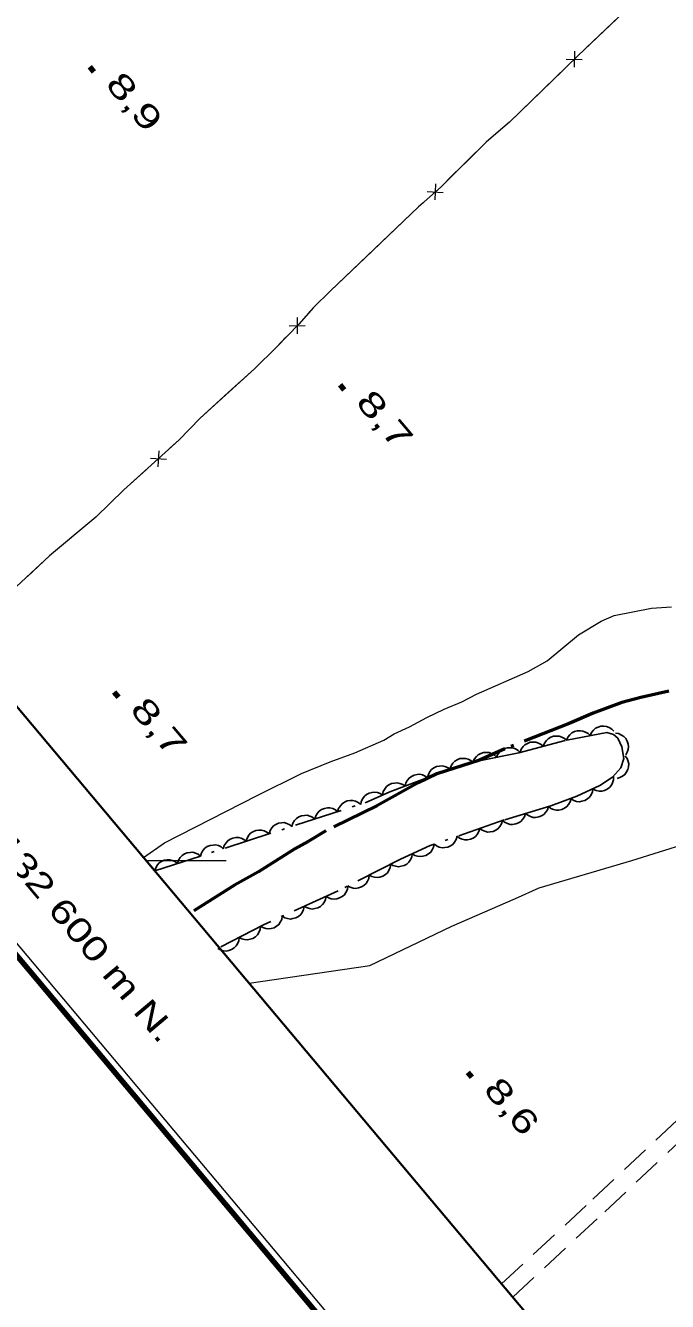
# Model space of a CAD drawing. Extents: x 386081 to 389416, y 5130568 to 5134082.
# Drawn here: x 386418.6 to 386498.7, y 5132545 to 5132704.2 of the extents above; entities that cross this region are included whole.
import ezdxf
from ezdxf.enums import TextEntityAlignment as Align

# ---------------------------------------------------------------- set-up
doc = ezdxf.new("R2010")
doc.units = 0
doc.header["$LTSCALE"] = 1.2
for name, pattern in [('DASH_DOUBLE_DOT', [9.2, 5, -1.2, 0.3, -1.2, 0.3, -1.2]), ('DOT_DASHED', [7.7, 5, -1.2, 0.3, -1.2]), ('MEDIUM_DASHED', [4.5, 3, -1.5])]:
    doc.linetypes.add(name, pattern=pattern)
for name, color, linetype, lineweight in [('19', 7, 'Continuous', 13), ('2', 7, 'Continuous', 13), ('3', 7, 'Continuous', 140), ('37', 7, 'Continuous', 13), ('4', 7, 'DASH_DOUBLE_DOT', 53), ('44', 7, 'Continuous', 25), ('60', 7, 'Continuous', 13), ('61', 7, 'Continuous', 13)]:
    doc.layers.add(name, color=color, linetype=linetype, lineweight=lineweight)

msp = doc.modelspace()

# ---------------------------------------------------------------- linework, layer by layer
at = {"layer": '19', "linetype": 'MEDIUM_DASHED'}
for points in [[(386477.97, 5132547.17), (386489.37, 5132557.73), (386505.9, 5132573.25), (386512.7, 5132579.21), (386518.18, 5132583.51), (386525.62, 5132588.84), (386528.6, 5132591.18), (386531.38, 5132593.08), (386537.75, 5132596.94), (386545.79, 5132600.98), (386553.83, 5132605.14), (386555.25, 5132605.69), (386556.42, 5132606.36), (386560.39, 5132609.31), (386562.28, 5132611.26), (386562.71, 5132611.55), (386565.1, 5132614.03), (386567.25, 5132616.58), (386570.84, 5132625.29), (386574.16, 5132634.05), (386576.1, 5132637.52), (386577.06, 5132639.61), (386578.24, 5132641.51), (386580.09, 5132644.09)], [(386479.36, 5132545.51), (386490.84, 5132556.16), (386507.34, 5132571.66), (386514.07, 5132577.55), (386519.47, 5132581.79), (386532.93, 5132591.51), (386537.31, 5132594.41), (386539.91, 5132595.88), (386555.48, 5132602.97), (386561.79, 5132606.4), (386564.58, 5132608.43), (386566.7, 5132610.52), (386569.74, 5132614.4), (386570.54, 5132615.81), (386571.04, 5132616.92), (386572.42, 5132620.86), (386574.49, 5132625.98), (386575.67, 5132629.25), (386577.17, 5132633.07), (386578.59, 5132636.21), (386579.77, 5132638.48)]]:
    msp.add_lwpolyline(points, dxfattribs=at)
at = {"layer": '2'}
for points in [[(386433.26, 5132600.4), (386435.89, 5132602.22), (386447.46, 5132608.15), (386452.98, 5132610.89), (386456.57, 5132612.35), (386459.67, 5132613.44), (386463.26, 5132615.02), (386464.56, 5132615.81), (386466.48, 5132616.72), (386468.65, 5132617.88), (386470.82, 5132618.91), (386472.99, 5132619.82), (386474.85, 5132620.8), (386481.29, 5132623.59), (386483.65, 5132624.93), (386487.56, 5132628.18), (386490.41, 5132629.88), (386492.03, 5132630.61), (386496.67, 5132631.51), (386499.2, 5132631.68)], [(386446.45, 5132584.7), (386461.54, 5132586.91), (386471.75, 5132591.84), (386479.71, 5132595.26), (386482.68, 5132596.62), (386494.24, 5132600.01), (386511.5, 5132605.44), (386515.61, 5132606.37), (386527.66, 5132608.76), (386529.38, 5132608.78), (386541.02, 5132608.51), (386542.74, 5132608.15), (386546.03, 5132607.76), (386548.14, 5132607.88), (386553.72, 5132608.53), (386560.02, 5132609.03)]]:
    msp.add_lwpolyline(points, dxfattribs=at)
at = {"layer": '3'}
for p, q in [((386426.57, 5132699.07), (386427.08, 5132698.46)), ((386457.81, 5132659.38), (386458.32, 5132658.77)), ((386429.63, 5132621.02), (386430.14, 5132620.41)), ((386473.76, 5132573.57), (386474.27, 5132572.96))]:
    msp.add_line(p, q, dxfattribs=at)
at = {"layer": '37'}
for p, q in [((386495.72, 5132708.32), (386488.48, 5132701.42)), ((386487.06, 5132701.03), (386487.03, 5132699.03)), ((386486.04, 5132700.05), (386488.04, 5132700.02)), ((386469.74, 5132684.47), (386469.63, 5132682.47)), ((386468.68, 5132683.52), (386470.68, 5132683.41)), ((386451.45, 5132666.76), (386453.45, 5132666.79)), ((386452.44, 5132667.78), (386452.47, 5132665.77)), ((386435.19, 5132651.17), (386435.08, 5132649.17)), ((386434.13, 5132650.23), (386436.13, 5132650.12))]:
    msp.add_line(p, q, dxfattribs=at)
for points in [[(386530.24, 5132741.62), (386525.88, 5132737.21), (386516.79, 5132727.77), (386509.34, 5132721.28), (386507.23, 5132719.57), (386501.95, 5132714.49), (386498.91, 5132711.36), (386487.48, 5132700.46), (386478.97, 5132692.2), (386476.06, 5132689.69), (386470.41, 5132684.12), (386467.61, 5132681.61), (386456.62, 5132671.14), (386454.51, 5132669.06), (386452.65, 5132666.98), (386449.86, 5132664.1), (386447.12, 5132661.41), (386440.36, 5132655.23), (386437.69, 5132652.47), (386430.81, 5132646.29), (386427.33, 5132642.87), (386421.56, 5132638.04), (386410.36, 5132627.67)], [(386485.61, 5132698.64), (386478.97, 5132692.2), (386478.4, 5132691.71)], [(386478.4, 5132691.71), (386476.06, 5132689.69), (386471.14, 5132684.84)], [(386468.19, 5132682.13), (386467.61, 5132681.61), (386460.94, 5132675.25)], [(386460.94, 5132675.25), (386456.62, 5132671.14), (386454.51, 5132669.06), (386453.79, 5132668.26)], [(386451.06, 5132665.34), (386449.86, 5132664.1), (386447.12, 5132661.41), (386443.85, 5132658.42)], [(386443.85, 5132658.42), (386440.36, 5132655.23), (386437.69, 5132652.47), (386436.62, 5132651.51)], [(386433.65, 5132648.84), (386430.81, 5132646.29), (386427.33, 5132642.87), (386426.33, 5132642.03)], [(386426.33, 5132642.03), (386421.56, 5132638.04), (386418.78, 5132635.47)]]:
    msp.add_lwpolyline(points, dxfattribs=at)
at = {"layer": '4'}
msp.add_lwpolyline([(386498.86, 5132621.15), (386495.35, 5132620.36), (386493, 5132619.75), (386489.42, 5132618.41), (386486.39, 5132617.12), (386478.36, 5132613.95), (386475.21, 5132612.54), (386469.9, 5132610.83), (386467.55, 5132609.73), (386462.42, 5132606.85), (386456.05, 5132603.73), (386453.83, 5132602.38), (386452.16, 5132601.47), (386447.65, 5132598.59), (386444.62, 5132596.93), (386439.11, 5132593.44)], dxfattribs=at)
at = {"layer": '44', "linetype": 'DOT_DASHED'}
msp.add_lwpolyline([(386434.68, 5132598.72), (386460.94, 5132607.23), (386464.01, 5132608.57), (386471.94, 5132611.57), (386475.19, 5132612.46), (386480.12, 5132613.47), (386486.12, 5132615.03), (386491.11, 5132616.01), (386491.93, 5132615.76), (386492.47, 5132615.29), (386493, 5132614.19), (386493.25, 5132612.73), (386492.86, 5132611.59), (386491.81, 5132610.42), (386490.24, 5132609.4), (386487.37, 5132608.03), (386484.11, 5132606.84), (386478.29, 5132605.08), (386469.07, 5132601.88), (386465.37, 5132600.18), (386457.56, 5132596.24), (386448.25, 5132592), (386442.74, 5132589.12)], dxfattribs=at)
at = {"layer": '44'}
for points in [[(386486.09, 5132615.02), (386486.25, 5132615.41), (386486.51, 5132615.72), (386486.75, 5132615.94), (386487.07, 5132616.1), (386487.42, 5132616.2), (386487.81, 5132616.21), (386488.13, 5132616.18), (386488.46, 5132616.05), (386488.77, 5132615.86), (386489.03, 5132615.6)], [(386489.03, 5132615.6), (386489.19, 5132615.99), (386489.45, 5132616.3), (386489.7, 5132616.52), (386490.01, 5132616.68), (386490.37, 5132616.78), (386490.75, 5132616.79), (386491.08, 5132616.76), (386491.4, 5132616.63), (386491.72, 5132616.43), (386491.97, 5132616.18)], [(386492.17, 5132615.91), (386492.58, 5132615.85), (386492.95, 5132615.68), (386493.23, 5132615.5), (386493.46, 5132615.23), (386493.64, 5132614.92), (386493.75, 5132614.55), (386493.81, 5132614.23), (386493.76, 5132613.88), (386493.65, 5132613.52), (386493.47, 5132613.21)], [(386477.34, 5132612.9), (386477.5, 5132613.29), (386477.76, 5132613.6), (386478, 5132613.83), (386478.32, 5132613.98), (386478.67, 5132614.09), (386479.05, 5132614.1), (386479.38, 5132614.08), (386479.71, 5132613.95), (386480.02, 5132613.75), (386480.28, 5132613.5)], [(386480.28, 5132613.51), (386480.42, 5132613.91), (386480.66, 5132614.23), (386480.89, 5132614.47), (386481.2, 5132614.64), (386481.54, 5132614.77), (386481.93, 5132614.8), (386482.25, 5132614.79), (386482.59, 5132614.68), (386482.91, 5132614.5), (386483.18, 5132614.27)], [(386483.18, 5132614.27), (386483.32, 5132614.66), (386483.56, 5132614.99), (386483.79, 5132615.22), (386484.1, 5132615.4), (386484.45, 5132615.52), (386484.83, 5132615.55), (386485.16, 5132615.55), (386485.49, 5132615.43), (386485.82, 5132615.26), (386486.09, 5132615.02)], [(386471.52, 5132611.46), (386471.66, 5132611.85), (386471.89, 5132612.18), (386472.12, 5132612.42), (386472.42, 5132612.6), (386472.77, 5132612.73), (386473.15, 5132612.76), (386473.48, 5132612.76), (386473.81, 5132612.65), (386474.14, 5132612.48), (386474.42, 5132612.25)], [(386474.4, 5132612.3), (386474.56, 5132612.68), (386474.82, 5132613), (386475.06, 5132613.22), (386475.38, 5132613.38), (386475.73, 5132613.49), (386476.12, 5132613.5), (386476.44, 5132613.48), (386476.77, 5132613.34), (386477.09, 5132613.15), (386477.34, 5132612.9)], [(386493.38, 5132613.1), (386493.63, 5132612.77), (386493.77, 5132612.39), (386493.84, 5132612.07), (386493.82, 5132611.72), (386493.73, 5132611.36), (386493.54, 5132611.02), (386493.36, 5132610.75), (386493.08, 5132610.54), (386492.75, 5132610.36), (386492.41, 5132610.27)], [(386468.73, 5132610.36), (386468.83, 5132610.76), (386469.03, 5132611.11), (386469.23, 5132611.37), (386469.52, 5132611.58), (386469.85, 5132611.74), (386470.23, 5132611.81), (386470.55, 5132611.84), (386470.9, 5132611.76), (386471.24, 5132611.62), (386471.54, 5132611.42)], [(386463.12, 5132608.23), (386463.21, 5132608.64), (386463.42, 5132608.99), (386463.62, 5132609.25), (386463.91, 5132609.46), (386464.24, 5132609.62), (386464.62, 5132609.69), (386464.94, 5132609.72), (386465.29, 5132609.64), (386465.63, 5132609.5), (386465.92, 5132609.29)], [(386465.92, 5132609.29), (386466.02, 5132609.7), (386466.22, 5132610.05), (386466.43, 5132610.31), (386466.71, 5132610.52), (386467.05, 5132610.68), (386467.42, 5132610.75), (386467.75, 5132610.78), (386468.09, 5132610.7), (386468.44, 5132610.56), (386468.73, 5132610.36)], [(386491.95, 5132610.51), (386491.95, 5132610.1), (386491.82, 5132609.71), (386491.68, 5132609.41), (386491.44, 5132609.15), (386491.15, 5132608.92), (386490.8, 5132608.77), (386490.49, 5132608.67), (386490.14, 5132608.68), (386489.77, 5132608.74), (386489.44, 5132608.88)], [(386460.39, 5132606.99), (386460.46, 5132607.4), (386460.65, 5132607.76), (386460.84, 5132608.03), (386461.11, 5132608.25), (386461.44, 5132608.43), (386461.81, 5132608.52), (386462.13, 5132608.56), (386462.48, 5132608.5), (386462.83, 5132608.38), (386463.14, 5132608.19)], [(386486.64, 5132607.76), (386486.54, 5132607.36), (386486.33, 5132607.01), (386486.13, 5132606.75), (386485.84, 5132606.55), (386485.5, 5132606.39), (386485.12, 5132606.32), (386484.8, 5132606.3), (386484.46, 5132606.38), (386484.12, 5132606.52), (386483.82, 5132606.74)], [(386489.38, 5132608.99), (386489.32, 5132608.58), (386489.14, 5132608.21), (386488.96, 5132607.93), (386488.69, 5132607.7), (386488.37, 5132607.52), (386488, 5132607.41), (386487.68, 5132607.36), (386487.33, 5132607.4), (386486.98, 5132607.51), (386486.67, 5132607.7)], [(386454.66, 5132605.19), (386454.77, 5132605.6), (386454.99, 5132605.94), (386455.21, 5132606.19), (386455.51, 5132606.38), (386455.85, 5132606.52), (386456.23, 5132606.58), (386456.55, 5132606.59), (386456.89, 5132606.5), (386457.23, 5132606.34), (386457.51, 5132606.12)], [(386457.51, 5132606.12), (386457.63, 5132606.52), (386457.85, 5132606.86), (386458.06, 5132607.11), (386458.36, 5132607.3), (386458.7, 5132607.45), (386459.08, 5132607.5), (386459.4, 5132607.51), (386459.74, 5132607.42), (386460.08, 5132607.26), (386460.36, 5132607.04)], [(386483.82, 5132606.75), (386483.69, 5132606.35), (386483.47, 5132606.02), (386483.25, 5132605.77), (386482.95, 5132605.59), (386482.6, 5132605.45), (386482.22, 5132605.4), (386481.9, 5132605.39), (386481.56, 5132605.49), (386481.23, 5132605.66), (386480.95, 5132605.88)], [(386448.95, 5132603.34), (386449.07, 5132603.75), (386449.29, 5132604.09), (386449.5, 5132604.34), (386449.8, 5132604.53), (386450.14, 5132604.67), (386450.52, 5132604.73), (386450.84, 5132604.74), (386451.18, 5132604.65), (386451.52, 5132604.49), (386451.8, 5132604.27)], [(386451.8, 5132604.27), (386451.92, 5132604.67), (386452.14, 5132605.01), (386452.36, 5132605.26), (386452.65, 5132605.45), (386452.99, 5132605.6), (386453.37, 5132605.65), (386453.7, 5132605.66), (386454.04, 5132605.57), (386454.37, 5132605.42), (386454.66, 5132605.19)], [(386478.08, 5132605.01), (386477.97, 5132604.6), (386477.76, 5132604.26), (386477.55, 5132604), (386477.25, 5132603.81), (386476.92, 5132603.65), (386476.54, 5132603.59), (386476.21, 5132603.57), (386475.87, 5132603.66), (386475.53, 5132603.81), (386475.24, 5132604.02)], [(386480.95, 5132605.88), (386480.82, 5132605.48), (386480.59, 5132605.15), (386480.37, 5132604.9), (386480.07, 5132604.72), (386479.73, 5132604.58), (386479.35, 5132604.53), (386479.03, 5132604.53), (386478.69, 5132604.63), (386478.35, 5132604.79), (386478.07, 5132605.01)], [(386446.1, 5132602.42), (386446.21, 5132602.82), (386446.43, 5132603.16), (386446.65, 5132603.41), (386446.94, 5132603.6), (386447.28, 5132603.75), (386447.66, 5132603.8), (386447.99, 5132603.82), (386448.33, 5132603.72), (386448.67, 5132603.57), (386448.95, 5132603.34)], [(386472.41, 5132603.04), (386472.3, 5132602.64), (386472.09, 5132602.29), (386471.88, 5132602.03), (386471.59, 5132601.84), (386471.25, 5132601.69), (386470.87, 5132601.62), (386470.54, 5132601.6), (386470.2, 5132601.69), (386469.86, 5132601.84), (386469.58, 5132602.06)], [(386475.24, 5132604.02), (386475.14, 5132603.62), (386474.92, 5132603.27), (386474.71, 5132603.02), (386474.42, 5132602.82), (386474.08, 5132602.67), (386473.7, 5132602.61), (386473.38, 5132602.59), (386473.04, 5132602.67), (386472.7, 5132602.82), (386472.41, 5132603.04)], [(386440.39, 5132600.57), (386440.5, 5132600.97), (386440.73, 5132601.31), (386440.94, 5132601.56), (386441.24, 5132601.75), (386441.58, 5132601.9), (386441.96, 5132601.95), (386442.28, 5132601.97), (386442.62, 5132601.87), (386442.96, 5132601.72), (386443.24, 5132601.49)], [(386443.24, 5132601.49), (386443.36, 5132601.9), (386443.58, 5132602.24), (386443.79, 5132602.49), (386444.09, 5132602.68), (386444.43, 5132602.82), (386444.81, 5132602.88), (386445.14, 5132602.89), (386445.48, 5132602.8), (386445.81, 5132602.64), (386446.1, 5132602.42)], [(386469.56, 5132602.1), (386469.49, 5132601.69), (386469.31, 5132601.33), (386469.12, 5132601.05), (386468.85, 5132600.83), (386468.53, 5132600.65), (386468.16, 5132600.55), (386467.84, 5132600.5), (386467.49, 5132600.55), (386467.14, 5132600.66), (386466.83, 5132600.85)], [(386434.68, 5132598.72), (386434.8, 5132599.12), (386435.02, 5132599.46), (386435.23, 5132599.71), (386435.53, 5132599.9), (386435.87, 5132600.05), (386436.25, 5132600.1), (386436.57, 5132600.12), (386436.91, 5132600.02), (386437.25, 5132599.87), (386437.53, 5132599.64)], [(386437.53, 5132599.64), (386437.65, 5132600.05), (386437.87, 5132600.39), (386438.09, 5132600.64), (386438.38, 5132600.83), (386438.72, 5132600.97), (386439.1, 5132601.03), (386439.43, 5132601.04), (386439.77, 5132600.95), (386440.1, 5132600.79), (386440.39, 5132600.57)], [(386466.83, 5132600.85), (386466.76, 5132600.44), (386466.58, 5132600.07), (386466.4, 5132599.8), (386466.13, 5132599.58), (386465.8, 5132599.39), (386465.43, 5132599.29), (386465.11, 5132599.24), (386464.76, 5132599.3), (386464.41, 5132599.41), (386464.1, 5132599.6)], [(386461.45, 5132598.2), (386461.39, 5132597.79), (386461.23, 5132597.42), (386461.05, 5132597.14), (386460.79, 5132596.9), (386460.48, 5132596.71), (386460.11, 5132596.59), (386459.79, 5132596.53), (386459.44, 5132596.57), (386459.08, 5132596.67), (386458.77, 5132596.85)], [(386464.13, 5132599.55), (386464.07, 5132599.14), (386463.91, 5132598.77), (386463.73, 5132598.49), (386463.47, 5132598.25), (386463.15, 5132598.06), (386462.79, 5132597.95), (386462.47, 5132597.88), (386462.12, 5132597.92), (386461.76, 5132598.03), (386461.45, 5132598.2)], [(386458.79, 5132596.8), (386458.72, 5132596.39), (386458.54, 5132596.03), (386458.36, 5132595.75), (386458.08, 5132595.53), (386457.76, 5132595.35), (386457.39, 5132595.25), (386457.07, 5132595.2), (386456.72, 5132595.25), (386456.37, 5132595.37), (386456.06, 5132595.56)], [(386456.06, 5132595.56), (386455.99, 5132595.15), (386455.81, 5132594.78), (386455.63, 5132594.51), (386455.35, 5132594.29), (386455.03, 5132594.1), (386454.66, 5132594.01), (386454.34, 5132593.96), (386453.99, 5132594.01), (386453.64, 5132594.13), (386453.33, 5132594.31)], [(386453.33, 5132594.31), (386453.26, 5132593.9), (386453.08, 5132593.54), (386452.9, 5132593.27), (386452.62, 5132593.04), (386452.3, 5132592.86), (386451.93, 5132592.76), (386451.61, 5132592.71), (386451.26, 5132592.77), (386450.91, 5132592.88), (386450.6, 5132593.07)], [(386447.88, 5132591.81), (386447.83, 5132591.39), (386447.67, 5132591.02), (386447.5, 5132590.74), (386447.24, 5132590.5), (386446.93, 5132590.3), (386446.57, 5132590.18), (386446.25, 5132590.11), (386445.9, 5132590.15), (386445.54, 5132590.25), (386445.22, 5132590.42)], [(386450.6, 5132593.07), (386450.53, 5132592.66), (386450.35, 5132592.3), (386450.17, 5132592.02), (386449.89, 5132591.8), (386449.57, 5132591.62), (386449.2, 5132591.52), (386448.88, 5132591.47), (386448.53, 5132591.52), (386448.18, 5132591.64), (386447.87, 5132591.83)], [(386445.22, 5132590.42), (386445.18, 5132590), (386445.01, 5132589.63), (386444.84, 5132589.35), (386444.58, 5132589.11), (386444.27, 5132588.91), (386443.91, 5132588.79), (386443.59, 5132588.72), (386443.24, 5132588.76), (386442.88, 5132588.86), (386442.56, 5132589.03)]]:
    msp.add_lwpolyline(points, dxfattribs=at)
at = {"layer": '60'}
msp.add_line((388114.02, 5130569.89), (386082.87, 5132988.02), dxfattribs=at)
at = {"layer": '60', "lineweight": 158}
msp.add_lwpolyline([(386081.46, 5132988.14), (387383.17, 5134081.54), (389415.62, 5131661.88), (388113.9, 5130568.48)], close=True, dxfattribs=at)
at = {"layer": '60', "lineweight": 35}
msp.add_lwpolyline([(386109.63, 5132985.69), (387380.72, 5134053.36), (389052.99, 5132062.51), (387781.9, 5130994.83)], close=True, dxfattribs=at)
at = {"layer": '61'}
msp.add_line((386433.6, 5132600), (386443.6, 5132600), dxfattribs=at)

# ---------------------------------------------------------------- texts
at = {"layer": '3'}
for s, width, p in [('8,9    ', 1.45, (386428.4, 5132696.85)), ('8,7    ', 1.45, (386459.64, 5132657.16)), ('8,7    ', 1.45, (386431.46, 5132618.8)), ('8,6    ', 1.4, (386475.59, 5132571.35))]:
    msp.add_text(s, height=3, rotation=310.294, dxfattribs=dict(at, width=width)).set_placement(p)
at = {"layer": '61', "width": 1.35}
msp.add_text('5 132 600 m N.', height=3, rotation=310.03, dxfattribs=at).set_placement((386423.416, 5132591.165), align=Align.CENTER)

doc.saveas('drawing.dxf')
